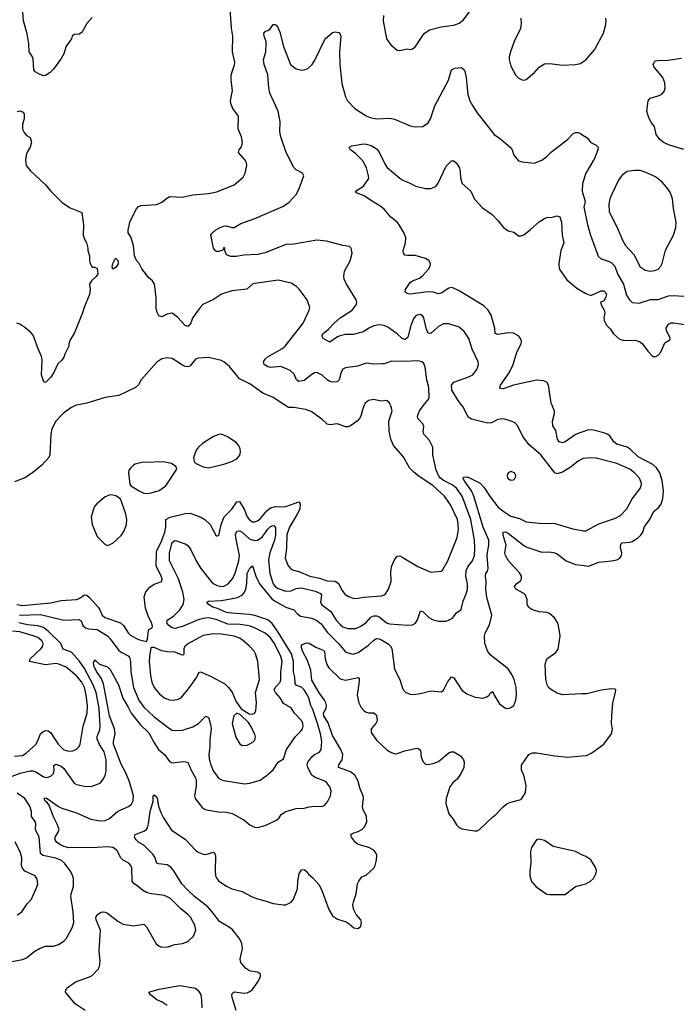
# Model space of a CAD drawing. Header units: inches. Extents: x 2057696 to 2160536, y 827480 to 1016834.
# Tile 390 of 422: x 2125650 to 2130731, y 975357 to 982978. Entities that reach past the tile are written whole.
import ezdxf

# ---------------------------------------------------------------- set-up
doc = ezdxf.new("R2010")
doc.units = ezdxf.units.IN
doc.header["$MEASUREMENT"] = 0
for name, color, linetype in [('C1927', 7, 'Continuous'), ('C1928', 7, 'Continuous'), ('C1937', 7, 'Continuous'), ('C1938', 7, 'Continuous')]:
    doc.layers.add(name, color=color, linetype=linetype)

msp = doc.modelspace()

# ---------------------------------------------------------------- linework, layer by layer
at = {"layer": 'C1927', "color": 5}
for points, elevation in [([(2126117, 980000), (2126086, 979994), (2126046.5, 979973.5), (2125986.2, 979930), (2125929.3, 979870), (2125899, 979810), (2125891.8, 979770), (2125883.1, 979610), (2125875.8, 979590), (2125822, 979530), (2125748.5, 979470), (2125690, 979430.9), (2125610, 979400.5)], 480), ([(2125628.5, 978450), (2125670, 978442.8), (2125890, 978463.1), (2125970, 978483.5), (2126090, 978490.2), (2126110, 978498), (2126150, 978526.7), (2126170, 978523.2), (2126190, 978506.2), (2126256.8, 978430), (2126270.8, 978410), (2126287.8, 978370), (2126308.1, 978350), (2126430.1, 978310.1), (2126453.8, 978290), (2126490, 978232.2), (2126510, 978211.8), (2126570, 978181.1), (2126630, 978166), (2126637.5, 978182.5), (2126645.1, 978250), (2126650, 978258.8), (2126675.3, 978270), (2126676.9, 978283.1), (2126670.6, 978310), (2126643.8, 978363.8), (2126623.2, 978423.2), (2126611.5, 978510), (2126625.8, 978550), (2126655.5, 978584.5), (2126690, 978608.9), (2126749.5, 978630.5), (2126751.1, 978650), (2126744.8, 978670), (2126706.9, 978750), (2126708.5, 978850), (2126710.4, 978870), (2126745.1, 978934.9), (2126772.5, 979010), (2126779.2, 979050), (2126780.3, 979110), (2126814, 979126), (2126930, 979155), (2126970, 979158.2), (2127050, 979127.2), (2127082, 979110), (2127123.1, 979070), (2127170, 978984), (2127176, 978984), (2127190, 978986), (2127209.7, 979069.7), (2127233, 979130), (2127290.6, 979190), (2127330, 979246.7), (2127350, 979247.6), (2127386.3, 979190), (2127410.6, 979130.6), (2127426.9, 979106.9), (2127450, 979091.1), (2127470, 979090.2), (2127490, 979098.5), (2127510, 979114.3), (2127562.6, 979177.4), (2127590, 979200.1), (2127630, 979209), (2127690, 979206.1), (2127710, 979209.6), (2127810, 979245.7), (2127820.2, 979230), (2127816.6, 979190), (2127797.5, 979150), (2127736.8, 979050), (2127717.1, 978990), (2127713.1, 978886.8), (2127704.9, 978810), (2127727.6, 978750), (2127744.4, 978730), (2127760.6, 978720.6), (2127810, 978706), (2127895.8, 978670), (2127970, 978654.6), (2128030, 978634.6), (2128090, 978630.8), (2128104.1, 978624.1), (2128118.9, 978610), (2128141.7, 978561.7), (2128169.3, 978529.3), (2128193.3, 978513.3), (2128230, 978499.5), (2128250, 978496.5), (2128311.8, 978508.2), (2128450, 978519.6), (2128470, 978525.7), (2128484, 978536), (2128504.8, 978570), (2128523.5, 978630), (2128521.5, 978710), (2128528.6, 978750), (2128550, 978796.3), (2128570, 978826), (2128590, 978827.2), (2128610, 978818.6), (2128730, 978744.2), (2128830, 978700.5), (2128910, 978708.2), (2128922.3, 978717.7), (2128961.4, 978790), (2129035.6, 978970), (2129044.6, 979035.4), (2129043.9, 979070), (2129036.6, 979110), (2128983.9, 979223.9), (2128937.4, 979290), (2128850, 979370.5), (2128731.1, 979450), (2128697.9, 979477.9), (2128667.3, 979510), (2128617.4, 979597.4), (2128543, 979683), (2128522, 979730), (2128508.1, 979791.9), (2128506.9, 979870), (2128531.1, 979950), (2128522, 979990), (2128517.2, 980000)], 480), ([(2125649, 978369), (2125810, 978375.1), (2125990, 978328.8), (2126110, 978336.1), (2126125.9, 978325.9), (2126138.8, 978290), (2126158.9, 978270), (2126182.6, 978262.6), (2126250, 978257.2), (2126328, 978208), (2126350, 978186.7), (2126416.2, 978096.2), (2126438.9, 978078.9), (2126490, 978053.5), (2126499.8, 978039.8), (2126506.8, 978010), (2126510.1, 977930), (2126529, 977810), (2126570.9, 977710), (2126610, 977656.8), (2126690, 977582.5), (2126810, 977490.3), (2126830, 977478.9), (2126850, 977474.9), (2126910, 977478.7), (2126990, 977503.2), (2127033.7, 977530), (2127090, 977586.4), (2127110, 977576.3), (2127126.3, 977526.3), (2127130.8, 977490), (2127121.1, 977410), (2127122, 977350), (2127113.7, 977290), (2127115.9, 977255.9), (2127128.3, 977210), (2127150, 977160.4), (2127188.3, 977108.3), (2127210, 977095.3), (2127230, 977088.7), (2127390, 977063.1), (2127430, 977068.9), (2127510, 977092.7), (2127555.6, 977124.4), (2127610, 977172.2), (2127650, 977232.2), (2127690, 977255.5), (2127715.3, 977330), (2127784.2, 977430), (2127825.1, 977470), (2127838.8, 977490), (2127843.8, 977510), (2127841.4, 977530), (2127830, 977553), (2127776.9, 977610), (2127750, 977651.6), (2127690, 977686), (2127665.8, 977730), (2127628, 977770), (2127618.2, 977790), (2127626, 977810), (2127664.7, 977850), (2127670.9, 977869.1), (2127670.4, 977930), (2127680.4, 978010), (2127669.9, 978050), (2127621.8, 978150), (2127590, 978193.7), (2127550, 978229.1), (2127466.9, 978270), (2127425.2, 978285.2), (2127356.1, 978296.1), (2127259.6, 978299.6), (2127170, 978334.9), (2127111.6, 978348.4), (2127070, 978343.4), (2127030, 978331.6), (2126910, 978281.6), (2126850, 978266.5), (2126828.2, 978270), (2126803.9, 978290), (2126788.7, 978310), (2126792, 978330), (2126840.3, 978359.7), (2126888.7, 978410), (2126913.5, 978450), (2126921.8, 978490), (2126912.2, 978547.8), (2126879.2, 978650), (2126809.9, 978790), (2126808.3, 978850), (2126830, 978932.3), (2126850, 978947.2), (2126864.2, 978944.2), (2126930, 978922), (2126950, 978906.7), (2126974.4, 978874.4), (2127016.2, 978790), (2127052.5, 978730), (2127130.1, 978630.1), (2127151.6, 978610), (2127177.3, 978597.3), (2127210, 978590.1), (2127230, 978592.2), (2127262.7, 978610), (2127293.1, 978646.9), (2127313.2, 978686.8), (2127346.3, 978790), (2127350.8, 978830), (2127322.3, 978970), (2127320.5, 978990), (2127326.1, 979013.9), (2127330, 979018.3), (2127350, 979020.2), (2127370, 979010.2), (2127430, 978955.7), (2127470, 978945.7), (2127490.7, 978949.3), (2127526.4, 978973.6), (2127570, 979034.3), (2127590, 979054.8), (2127610, 979062.8), (2127619, 979059), (2127630, 979044.7), (2127630.1, 978990), (2127620.8, 978950), (2127584.5, 978850), (2127576, 978796), (2127585.2, 978690), (2127610.1, 978610), (2127628.3, 978588.3), (2127650, 978574.8), (2127710, 978555.3), (2127750, 978556.8), (2127790, 978574.5), (2127830, 978579.3), (2127935.3, 978555.3), (2127976.7, 978536.7), (2127984.7, 978524.7), (2127977.6, 978470), (2127985.2, 978450), (2128057.4, 978397.4), (2128099.8, 978330), (2128130, 978295.2), (2128150, 978279.7), (2128190, 978265), (2128250, 978266.7), (2128290, 978282.9), (2128330, 978311.2), (2128366.9, 978353.1), (2128390, 978364.8), (2128410, 978364.8), (2128430, 978358.1), (2128488.5, 978308.5), (2128510, 978300.6), (2128650, 978292), (2128690, 978294.9), (2128712.2, 978307.8), (2128728.3, 978331.7), (2128750, 978401), (2128770, 978398), (2128816.9, 978350), (2128850, 978332.6), (2128890, 978322.2), (2128950, 978322.4), (2128997.4, 978342.6), (2129030, 978386.7), (2129066.3, 978413.7), (2129082.3, 978477.7), (2129105.7, 978534.3), (2129115.3, 978570), (2129115.7, 978610), (2129103.2, 978670), (2129105.7, 978714.3), (2129116.6, 978743.4), (2129152.5, 978790), (2129169.8, 978830), (2129172.3, 978890), (2129168.6, 978950), (2129141, 979110), (2129074.2, 979290), (2129030, 979352.2), (2128997.3, 979377.3), (2128929.9, 979410), (2128905, 979430), (2128889.4, 979450), (2128872.7, 979490), (2128846.4, 979610), (2128845.4, 979670), (2128819.6, 979719.6), (2128777.6, 979770), (2128773, 979790), (2128776.4, 979830), (2128769.6, 979850), (2128731.2, 979890), (2128728.4, 979910), (2128743.5, 979950), (2128771, 979990), (2128780, 980000)], 460), ([(2128318.7, 980000), (2128301.1, 979958.9), (2128290.3, 979910), (2128279.5, 979890), (2128260.5, 979870), (2128210, 979835.1), (2128190, 979827.6), (2128170, 979827.6), (2128110, 979849.6), (2128050, 979841.1), (2128030, 979846.6), (2127986.7, 979886.7), (2127905.1, 979945.1), (2127860.7, 979960.7), (2127770, 979974.8), (2127730, 979975.1), (2127692.4, 980000)], 480), ([(2130000, 979575.5), (2129970, 979559.8), (2129909.6, 979510.4), (2129850, 979474.4), (2129810, 979463.1), (2129790, 979469.7), (2129683.1, 979610), (2129589.8, 979690), (2129546.2, 979750), (2129499.3, 979839.3), (2129479.2, 979859.2), (2129430, 979878.7), (2129390, 979888), (2129350, 979882.6), (2129301.4, 979858.6), (2129270, 979854), (2129145.4, 979885.4), (2129120.5, 979900.5), (2129081.5, 979981.4), (2129066.5, 980000)], 440), ([(2130000, 979785.2), (2129956.5, 979770), (2129870, 979710.9), (2129850, 979701.7), (2129824.2, 979710), (2129810.9, 979730.9), (2129797.3, 979797.3), (2129774.3, 979834.3), (2129772.4, 979870), (2129788.3, 979930), (2129788.1, 979948.1), (2129767, 980000)], 420), ([(2126156, 975310), (2126080.1, 975360.1), (2126003.7, 975450), (2126006.6, 975470), (2126024.5, 975490), (2126082, 975530), (2126190.8, 975569.2), (2126210, 975580.4), (2126256.2, 975630), (2126267.3, 975650), (2126272.8, 975690), (2126265.1, 975770), (2126274.5, 975930), (2126240.5, 976010), (2126237.6, 976030), (2126250, 976050.4), (2126270, 976066), (2126290, 976073.4), (2126310, 976070.5), (2126330, 976061.3), (2126410, 976000.4), (2126450, 975978), (2126530, 975964), (2126610, 975976.3), (2126630, 975956), (2126705.2, 975825.2), (2126727.7, 975807.7), (2126750, 975799.5), (2126799.4, 975800.6), (2126850, 975819.3), (2126910, 975826.4), (2126950, 975843.8), (2126994.7, 975885.3), (2127011.8, 975930), (2127003.6, 975970), (2126971.3, 976030), (2126950, 976053), (2126895.3, 976095.3), (2126815.7, 976175.7), (2126770, 976199.7), (2126670, 976210.9), (2126630, 976222), (2126599.4, 976239.4), (2126570, 976266.3), (2126531.8, 976291.8), (2126518.9, 976310), (2126516.8, 976410), (2126509.7, 976430), (2126493.3, 976450), (2126450, 976473.5), (2126432.4, 976490), (2126404, 976544), (2126383.7, 976563.7), (2126370, 976571.2), (2126330, 976575.5), (2126250, 976570.4), (2126030, 976567.7), (2125990, 976578.3), (2125966.3, 976590), (2125936.4, 976610), (2125925.3, 976630), (2125923.9, 976650), (2125948.4, 976690), (2125954.8, 976710), (2125940.7, 976750), (2125910, 976808.2), (2125877, 976897), (2125860.1, 976920.1), (2125846.9, 976930), (2125839.3, 976950), (2125845.6, 976954.4), (2125862.8, 976950), (2125950, 976888.4), (2125975.8, 976875.8), (2126090, 976837.8), (2126200.5, 976790), (2126270, 976775.9), (2126310, 976780.5), (2126344.7, 976795.3), (2126410, 976851.4), (2126492.7, 976887.3), (2126514.3, 976905.7), (2126527.9, 976932.1), (2126529.8, 976970), (2126498.5, 977078.5), (2126470, 977147.6), (2126434.9, 977214.9), (2126375.4, 977370), (2126375.8, 977390), (2126389.4, 977450), (2126384, 977490), (2126345.6, 977590), (2126297.6, 977837.6), (2126280.4, 977880.4), (2126245.9, 977930), (2126225.6, 977970), (2126221.1, 977998.9), (2126230, 978024), (2126268.2, 977988.2), (2126330, 977967.7), (2126350, 977948.8), (2126413.8, 977830), (2126446.5, 977726.5), (2126490, 977657.3), (2126512.9, 977610), (2126581.9, 977521.9), (2126650, 977458.5), (2126690, 977380.9), (2126724.7, 977330), (2126768.9, 977290), (2126810, 977237.1), (2126826.1, 977226.1), (2126916.9, 977236.9), (2126951.4, 977231.4), (2126976.2, 977170), (2127009.2, 977110), (2127014.5, 977090), (2127015.4, 977044.6), (2127002.6, 976970), (2127006.7, 976950), (2127061.2, 976881.2), (2127085.8, 976865.8), (2127110, 976858.9), (2127187.1, 976847.1), (2127250, 976844.5), (2127294.2, 976834.2), (2127384.9, 976784.9), (2127430, 976745.5), (2127467.1, 976727.1), (2127490, 976726.4), (2127550, 976742), (2127638, 976782), (2127658.7, 976801.3), (2127674.2, 976825.8), (2127708.7, 976850), (2127790, 976872), (2127850, 976874), (2127890, 976885.5), (2127929.6, 976890.4), (2127990, 976888.7), (2128010, 976899.3), (2128034.7, 976930), (2128054.7, 976970), (2128058, 976990), (2128058.9, 977010), (2128050, 977039.3), (2128027.3, 977070), (2128010, 977083), (2127930, 977115.3), (2127910.5, 977130.5), (2127879.3, 977190), (2127875.1, 977210), (2127880.3, 977230), (2127910, 977271.6), (2127930, 977289.2), (2127970.6, 977309.4), (2127982.7, 977330), (2127988.3, 977391.7), (2127978.1, 977450), (2127954.7, 977530), (2127917.5, 977637.5), (2127901.7, 977670), (2127887.4, 977727.4), (2127876.7, 977750), (2127850, 977790.9), (2127831.9, 977810), (2127790, 977826.2), (2127780.8, 977840.8), (2127777.7, 977890), (2127769.4, 977930), (2127768, 978010), (2127753.3, 978070), (2127650, 978237.3), (2127603.5, 978303.5), (2127570, 978331.7), (2127470, 978365.2), (2127426.4, 978373.6), (2127290, 978383), (2127250, 978390.6), (2127180.3, 978420.3), (2127144.7, 978430), (2127109.6, 978450), (2127097.2, 978470), (2127110, 978476.4), (2127210, 978482.7), (2127310, 978500.1), (2127333.8, 978506.2), (2127373.2, 978526.8), (2127390, 978546.3), (2127398.9, 978570), (2127406.6, 978613.4), (2127410.9, 978690), (2127430, 978731.8), (2127450, 978750.6), (2127476.9, 978670), (2127505.4, 978610), (2127598, 978498), (2127620.8, 978480.8), (2127710, 978430.6), (2127770, 978411.1), (2127798.5, 978378.5), (2127821.9, 978361.9), (2127910, 978345.4), (2127950, 978328.2), (2127981.2, 978301.2), (2128030, 978235.9), (2128116.8, 978150), (2128168.5, 978088.5), (2128180.7, 978080.7), (2128230, 978068), (2128270, 978079.6), (2128350, 978136.5), (2128390, 978175.5), (2128410, 978187.3), (2128430, 978186), (2128450, 978177.8), (2128504.5, 978144.5), (2128519.6, 978130), (2128529.1, 978110), (2128550.4, 977950), (2128592.2, 977870), (2128614.9, 977794.9), (2128638.8, 977770), (2128670, 977757.6), (2128694, 977754), (2128750, 977762.3), (2128830, 977782), (2128910, 977775.5), (2128930, 977787.3), (2128959.7, 977850), (2128990, 977890.7), (2129010, 977884), (2129070, 977787.3), (2129110, 977759.1), (2129173.8, 977733.8), (2129233, 977727), (2129264.4, 977735.6), (2129282, 977750), (2129290, 977766), (2129310, 977778), (2129322, 977750), (2129363, 977683), (2129408.9, 977648.9), (2129432.9, 977647.1), (2129450, 977653.4), (2129472.7, 977670), (2129489.5, 977710), (2129493.3, 977750), (2129491.3, 977810), (2129475.6, 977870), (2129458, 977910), (2129430, 977953.2), (2129290, 978061.2), (2129270, 978093.2), (2129249.7, 978150.3), (2129247.6, 978210), (2129251.8, 978230), (2129284.9, 978295.1), (2129303.5, 978370), (2129264.6, 978504.6), (2129256.4, 978570), (2129258.3, 978630), (2129253.5, 978670), (2129257.6, 978690), (2129269.9, 978710.1), (2129275.4, 978730), (2129268.3, 978831.7), (2129271.1, 978868.9), (2129280.6, 978910), (2129279.4, 978950), (2129236.3, 979050), (2129164.5, 979290), (2129144.7, 979330), (2129089.9, 979410), (2129080.4, 979430), (2129083.9, 979436.1), (2129110, 979438.4), (2129130, 979432.9), (2129212.2, 979390), (2129240.7, 979360.7), (2129290, 979285.6), (2129350, 979208.5), (2129390, 979172.9), (2129450, 979135.9), (2129516.9, 979116.9), (2129570, 979091.7), (2129690, 979079), (2129750, 979082), (2129790, 979078.5), (2129930, 979036.5), (2130000, 979023)], 440), ([(2130000, 977758.6), (2129850, 977751), (2129810, 977765.6), (2129766, 977790), (2129742.6, 977810), (2129731.1, 977830), (2129721.1, 977870), (2129716.2, 977990), (2129730, 978030.6), (2129799.6, 978080.4), (2129815.6, 978104.4), (2129831.9, 978208.1), (2129819.8, 978290), (2129811.8, 978311.8), (2129788.1, 978348.1), (2129750, 978381.5), (2129729.3, 978389.3), (2129670, 978395.5), (2129642.9, 978402.9), (2129613.2, 978413.2), (2129588.5, 978428.5), (2129577.3, 978450), (2129577.3, 978490), (2129563.7, 978523.7), (2129550, 978536.8), (2129489.6, 978570), (2129479.6, 978590), (2129495.1, 978610), (2129524.6, 978635.4), (2129533.7, 978650), (2129532.3, 978670), (2129516.6, 978696.6), (2129432.6, 978790), (2129408.4, 978830), (2129404.8, 978850), (2129412.8, 978910), (2129391.5, 978988.5), (2129389.8, 979010.2), (2129410, 979013), (2129430, 979002.8), (2129550, 978906.9), (2129573.9, 978893.9), (2129690, 978855.8), (2129750, 978858.9), (2129790, 978852), (2129810, 978843.1), (2129879.1, 978790), (2129950, 978761.1), (2130000, 978754.5)], 420), ([(2125570, 977115.1), (2125653.4, 977146.6), (2125730, 977163.6), (2125750, 977163.5), (2125775.7, 977155.7), (2125830, 977118.9), (2125850, 977113.2), (2125870, 977114.7), (2125894.1, 977125.9), (2125910, 977143.8), (2125915.5, 977170), (2125914.9, 977205.1), (2125930, 977216.1), (2125970, 977199.1), (2125990, 977181.7), (2126070, 977069.1), (2126090, 977057.6), (2126150, 977044), (2126190, 977042.3), (2126210, 977046), (2126271.1, 977068.9), (2126298.7, 977101.3), (2126310.9, 977129.1), (2126317.8, 977162.2), (2126318, 977250), (2126303.2, 977310), (2126267.1, 977367.1), (2126249.4, 977410), (2126249.1, 977430.9), (2126270, 977480.4), (2126273.1, 977506.9), (2126264.8, 977650), (2126240.3, 977770), (2126215.5, 977835.5), (2126150, 977955.9), (2126110, 978014.3), (2126050, 978083), (2125984.8, 978104.8), (2125967.9, 978150), (2125870, 978244.8), (2125832.7, 978272.7), (2125790, 978286.1), (2125710, 978294.7), (2125643, 978310)], 460), ([(2125610, 977277.5), (2125670, 977282.3), (2125700.4, 977299.6), (2125773.4, 977366.6), (2125790, 977394.9), (2125810.8, 977450), (2125830, 977469.2), (2125850, 977476.8), (2125870, 977474.5), (2125890, 977459.1), (2125946.8, 977370), (2125990, 977325.2), (2126030, 977315), (2126060.6, 977319.4), (2126088.6, 977331.4), (2126108.6, 977351.4), (2126116.9, 977370), (2126141.4, 977510), (2126171, 977610), (2126174.9, 977670), (2126165.1, 977750), (2126150.8, 977810), (2126130, 977849.8), (2126090, 977898.2), (2126010, 977965), (2125953.3, 977990), (2125930, 977995.6), (2125850, 977983.1), (2125726, 978010), (2125729.8, 978030), (2125814.8, 978110), (2125828.8, 978130), (2125830.6, 978150), (2125820.7, 978170), (2125790, 978195.9), (2125754.7, 978210), (2125650, 978238.9), (2125594, 978246)], 480), ([(2127324.7, 975310), (2127294.3, 975410), (2127291.8, 975430), (2127297.6, 975442.4), (2127310, 975452.4), (2127390, 975443.7), (2127410, 975446), (2127430, 975455.8), (2127450, 975472.4), (2127493, 975530), (2127513.6, 975570), (2127512.3, 975590), (2127490, 975606), (2127434.5, 975614.5), (2127421.2, 975621.2), (2127397.7, 975637.7), (2127361.4, 975681.4), (2127356, 975710), (2127373.3, 975790), (2127368.6, 975830), (2127347.3, 975870), (2127299.8, 975930), (2127277.7, 975950), (2127196.8, 975996.8), (2127150, 976060.6), (2127104.9, 976110), (2127003.2, 976190), (2126950, 976239.8), (2126905.4, 976290), (2126842.1, 976390), (2126818, 976418), (2126790, 976436.1), (2126724.2, 976444.2), (2126709.9, 976449.9), (2126694.7, 976494.7), (2126679.9, 976519.9), (2126610, 976588.4), (2126571.8, 976610), (2126550, 976629.6), (2126537, 976650), (2126544, 976670), (2126610, 976696.5), (2126629.8, 976710.2), (2126637.7, 976722.3), (2126646.1, 976753.9), (2126658.2, 976850), (2126681.3, 976930), (2126683.7, 976970), (2126690, 976978.8), (2126710, 976961), (2126714.4, 976950), (2126724.4, 976890), (2126741.1, 976841.1), (2126761.2, 976801.2), (2126824.9, 976704.9), (2126930, 976634.4), (2127009.3, 976549.3), (2127030, 976534.9), (2127070, 976518.9), (2127090, 976516), (2127150, 976534.9), (2127156.3, 976530), (2127165.7, 976505.7), (2127161.5, 976390), (2127164.9, 976350), (2127174, 976330), (2127191.2, 976311.2), (2127250, 976270.3), (2127290, 976251.5), (2127370, 976230.2), (2127442.4, 976190), (2127490, 976172.2), (2127550, 976158), (2127610, 976136), (2127690, 976126), (2127710, 976127.7), (2127750, 976147.3), (2127769.6, 976170.4), (2127799.6, 976250), (2127803.1, 976310), (2127813.1, 976366.9), (2127830, 976398.8), (2127850, 976400.7), (2127870, 976386), (2127885.1, 976365.1), (2127916.9, 976336.9), (2127964.1, 976284.1), (2127984.8, 976244.8), (2128042.4, 976090), (2128070, 976042.8), (2128110, 976014.8), (2128174.8, 975994.8), (2128199.8, 975979.8), (2128234, 975950), (2128270, 975944.7), (2128290, 975962), (2128294, 975990), (2128288.7, 976010), (2128252.5, 976052.5), (2128233.8, 976093.8), (2128227.3, 976130), (2128231.6, 976150), (2128252.5, 976212.5), (2128264, 976290), (2128273.2, 976310), (2128297.2, 976342.8), (2128330, 976355.5), (2128389.6, 976410), (2128399.7, 976430), (2128410, 976471.3), (2128412.6, 976510), (2128404.7, 976530), (2128389.6, 976550), (2128352.3, 976570), (2128270, 976594.6), (2128248.4, 976610), (2128218, 976650), (2128212.3, 976670), (2128235.1, 976684.9), (2128270, 976694.4), (2128298, 976710), (2128318.3, 976730), (2128336.4, 976770), (2128333.5, 976810), (2128303.9, 976870), (2128302.1, 976890), (2128310.5, 976950), (2128306.6, 976970), (2128283.6, 977023.6), (2128265.7, 977090), (2128242, 977130), (2128210, 977155.4), (2128116.3, 977190), (2128118.5, 977210), (2128144, 977250), (2128149.8, 977290), (2128133.6, 977330), (2128070, 977438.2), (2128036.5, 977536.5), (2128002.5, 977590), (2128001.1, 977610), (2128020.6, 977650), (2128023, 977670), (2128018.5, 977690), (2128009.2, 977710), (2127966.4, 977766.4), (2127910, 977865.3), (2127902.3, 977942.3), (2127877.8, 978017.8), (2127837.8, 978090), (2127830, 978118), (2127830, 978138), (2127870, 978154.9), (2127890, 978152.4), (2127942.3, 978122.3), (2127998.6, 978098.6), (2128007.2, 978087.2), (2128012.8, 978030), (2128025.9, 977985.9), (2128042.3, 977962.3), (2128130, 977876.5), (2128170, 977865.3), (2128270, 977887.3), (2128276.5, 977876.5), (2128276.9, 977856.9), (2128260.7, 977750), (2128274.7, 977690), (2128293.1, 977653.1), (2128312.4, 977630), (2128330, 977618.3), (2128350, 977612.7), (2128390, 977613.4), (2128410, 977594), (2128416, 977550), (2128406.7, 977530), (2128370.4, 977490), (2128370, 977461), (2128410, 977400.4), (2128490, 977326), (2128510, 977312.7), (2128550, 977296.3), (2128570, 977298), (2128630, 977318.4), (2128710, 977337.6), (2128730, 977339.3), (2128750, 977324.7), (2128757.6, 977270), (2128772.3, 977232.3), (2128790, 977216.3), (2128810, 977212.7), (2128850, 977220.3), (2128890, 977237), (2128970, 977303.8), (2128989.7, 977310.3), (2129010, 977310.4), (2129061.1, 977281.1), (2129083, 977250), (2129090.3, 977230.3), (2129086, 977190), (2129068.9, 977150), (2129037.2, 977102.8), (2129000.5, 977070), (2128979.2, 977040.8), (2128950.4, 976950), (2128946.7, 976910), (2128970.5, 976830.5), (2129003.8, 976790), (2129030, 976745.5), (2129050, 976725.5), (2129070, 976715.5), (2129170, 976700.7), (2129190, 976700.7), (2129208.7, 976710), (2129310, 976806.8), (2129330, 976821), (2129390, 976886), (2129422, 976910), (2129450, 976922), (2129519.3, 976940.7), (2129535.3, 976950), (2129563.7, 976996.3), (2129569.4, 977050), (2129549.6, 977130), (2129532.3, 977170), (2129532.1, 977207.9), (2129590, 977290.5), (2129616.9, 977303.1), (2129650, 977303.7), (2129790, 977278.7), (2129890, 977268.4), (2130000, 977279.4)], 420), ([(2125588.5, 975688.5), (2125670, 975702.4), (2125703.1, 975716.9), (2125757.7, 975762.3), (2125804, 975790), (2125850, 975806.7), (2125910, 975807.6), (2125950, 975819), (2125990, 975844.6), (2126010.9, 975870), (2126054.8, 975950), (2126067.7, 975990), (2126064, 976070), (2126046.3, 976193.7), (2126047.1, 976210), (2126065.7, 976270), (2126064.8, 976330), (2126057.6, 976357.6), (2126041, 976390), (2125995.5, 976450), (2125974, 976470), (2125928.9, 976488.9), (2125828.7, 976508.7), (2125810, 976523.9), (2125801.3, 976650), (2125771.6, 976710), (2125774.7, 976754.7), (2125770.5, 976770.5), (2125742, 976810), (2125742, 976850), (2125727.5, 976890), (2125689.9, 976950), (2125630.6, 976990)], 460), ([(2125630, 976050.3), (2125666.4, 976073.6), (2125706.7, 976133.3), (2125741.6, 976170), (2125784.2, 976270), (2125789.6, 976290), (2125786, 976326), (2125769.3, 976350), (2125690, 976386.3), (2125671.1, 976410), (2125663, 976430), (2125665.1, 976490), (2125656.2, 976530), (2125613.8, 976613.8)], 480), ([(2130000, 976514.6), (2129950, 976539.6), (2129778.7, 976578.7), (2129710, 976625.2), (2129670, 976635.3), (2129650, 976628.7), (2129611, 976570), (2129601.4, 976538.6), (2129606, 976450), (2129597.1, 976390), (2129598.4, 976350), (2129610, 976306.8), (2129645.5, 976265.5), (2129730, 976210.5), (2129750, 976206.4), (2129870, 976208), (2129950, 976267.7), (2130000, 976280.9)], 420), ([(2126790, 975346.6), (2126753, 975373), (2126710, 975392), (2126661.2, 975430), (2126649.2, 975450), (2126730, 975474), (2126890, 975502), (2127010, 975480.5), (2127030, 975464), (2127050.3, 975430.3), (2127057.4, 975390), (2127058, 975330)], 420)]:
    msp.add_lwpolyline(points, dxfattribs=dict(at, elevation=elevation))
for points, elevation in [([(2127210, 979768.5), (2127190, 979767.4), (2127149.4, 979750.6), (2127063.2, 979696.8), (2127032.7, 979670), (2127014.9, 979645.1), (2126995.5, 979590), (2126996.3, 979570), (2127002.8, 979550), (2127019.5, 979539.5), (2127070, 979517.1), (2127110, 979508.4), (2127230, 979537.7), (2127290, 979558.6), (2127330, 979579.6), (2127352.4, 979607.6), (2127359.1, 979630), (2127356.6, 979656.6), (2127343.9, 979683.9), (2127323.9, 979703.9), (2127258, 979750)], 520), ([(2126730, 979555.8), (2126650, 979549.6), (2126606, 979554), (2126543.8, 979536.2), (2126530, 979529.2), (2126510, 979509.2), (2126494, 979490), (2126490.7, 979470), (2126501.4, 979381.4), (2126510.8, 979370), (2126573, 979330), (2126610, 979313.8), (2126650, 979309.4), (2126730, 979333.8), (2126781.7, 979370), (2126860.7, 979490), (2126866, 979510), (2126859.1, 979519.1), (2126823.3, 979543.3), (2126773.9, 979553.9)], 520), ([(2129450, 979479.6), (2129430.8, 979470), (2129421.3, 979450), (2129424.4, 979430), (2129450, 979413), (2129470, 979416.3), (2129483.7, 979430), (2129489.4, 979450), (2129478, 979470)], 460), ([(2126350, 979299.6), (2126310, 979283.5), (2126246.7, 979230), (2126228.9, 979210), (2126219.6, 979190), (2126203.6, 979130), (2126210.2, 979070), (2126250, 978977.1), (2126310, 978914.4), (2126330, 978906.7), (2126370, 978926.4), (2126435.8, 978984.2), (2126458.9, 979021.1), (2126476.4, 979070), (2126477.6, 979110), (2126471.8, 979150), (2126435.6, 979255.6), (2126430, 979266), (2126405.8, 979285.8), (2126393.4, 979293.4), (2126370, 979298.4)], 520), ([(2127150, 978224.2), (2127070, 978212.3), (2126956.3, 978150), (2126930.5, 978130), (2126920.5, 978110), (2126921, 978070), (2126918, 978062), (2126910, 978059), (2126850, 978082), (2126790, 978084), (2126750, 978093.7), (2126690, 978118.4), (2126670, 978119), (2126665.2, 978114.8), (2126653.4, 978050), (2126651.5, 978010), (2126661.9, 977901.9), (2126671.2, 977851.2), (2126690, 977808.5), (2126730, 977763.1), (2126768.4, 977730), (2126810, 977712.2), (2126830, 977710.2), (2126870, 977715.9), (2126898, 977730), (2126964.7, 977810), (2127019.5, 977890), (2127035.3, 977924.7), (2127049, 977931), (2127130, 977894.8), (2127236, 977836), (2127264.4, 977810), (2127293.3, 977773.3), (2127322.8, 977702.8), (2127363.9, 977643.9), (2127425.5, 977605.5), (2127450, 977601.6), (2127469.6, 977610.4), (2127476.3, 977630), (2127483, 977690), (2127474.2, 977770), (2127504.2, 977870), (2127492, 978010), (2127475.3, 978070), (2127464.8, 978090), (2127428.4, 978130), (2127370, 978178.9), (2127350, 978191.3), (2127310, 978205.6), (2127210, 978221.6)], 480), ([(2127330, 977609.4), (2127306.7, 977590), (2127294.9, 977530), (2127323.4, 977423.4), (2127350, 977374.8), (2127370, 977359.1), (2127410, 977363.8), (2127454, 977386), (2127470, 977400.7), (2127474.8, 977425.2), (2127470, 977445.2), (2127443, 977503), (2127418.9, 977538.9), (2127357.7, 977597.7)], 480)]:
    msp.add_lwpolyline(points, close=True, dxfattribs=dict(at, elevation=elevation))
at = {"layer": 'C1928', "color": 5}
for points, elevation in [([(2126210, 982994.5), (2126170, 982948.7), (2126130, 982878), (2126110, 982865.8), (2126070, 982862.9), (2126055.5, 982850), (2126050, 982829.2), (2126010, 982773.2), (2125990, 982714), (2125970, 982677.2), (2125910, 982595.3), (2125884.7, 982570), (2125850, 982545.2), (2125830, 982544), (2125798.6, 982558.6), (2125770, 982574), (2125759.3, 982590), (2125753.4, 982673.4), (2125749.3, 982690), (2125723.7, 982730), (2125721.2, 982790), (2125707.2, 982867.2), (2125679.5, 982970), (2125667.8, 983110)], 460), ([(2128780, 980000), (2128808.3, 980031.7), (2128817.4, 980050), (2128815.4, 980130), (2128800.9, 980190), (2128788.4, 980288.4), (2128777.7, 980317.7), (2128761.2, 980330), (2128730, 980338.5), (2128630, 980332.3), (2128530, 980334.2), (2128470, 980314.3), (2128453.1, 980313.1), (2128390, 980312.4), (2128330, 980318), (2128263.7, 980296.3), (2128170, 980283.1), (2128150, 980273.3), (2128136.9, 980250), (2128122, 980190), (2128106, 980174), (2128070, 980172.3), (2128050, 980178.2), (2128029.3, 980189.3), (2127990, 980225.1), (2127950, 980247.1), (2127930, 980243.5), (2127910, 980231), (2127850, 980184.4), (2127810, 980176.9), (2127791.6, 980190), (2127774.6, 980234.6), (2127743.5, 980263.5), (2127670, 980292.7), (2127590, 980286.4), (2127570, 980289.7), (2127541.6, 980310), (2127536.3, 980330), (2127548.3, 980350), (2127571.3, 980370), (2127678.9, 980430), (2127704.8, 980450), (2127844, 980630), (2127889.5, 980730), (2127893.6, 980750), (2127874, 980810), (2127812.9, 980892.9), (2127792.8, 980912.8), (2127750, 980937.6), (2127650, 980962), (2127470, 980936.3), (2127450, 980929.6), (2127407.1, 980892.9), (2127290, 980878.5), (2127210, 980852.4), (2127150, 980811.5), (2127066.9, 980773.1), (2127044.9, 980750), (2126990, 980672.7), (2126970, 980619.3), (2126950, 980603), (2126930, 980609.6), (2126870, 980674), (2126830, 980705.1), (2126790, 980697.6), (2126750, 980677), (2126726.5, 980686.5), (2126712.1, 980712.1), (2126704.9, 980744.9), (2126706, 980830), (2126691.8, 980931.8), (2126676.2, 980956.2), (2126650, 980979), (2126594, 981050), (2126574, 981090), (2126553.2, 981113.2), (2126539, 981150), (2126529.4, 981230), (2126510, 981298), (2126487.8, 981327.8), (2126488, 981348), (2126502.8, 981410), (2126549.9, 981510.1), (2126570, 981532.2), (2126590, 981540.5), (2126710, 981546), (2126750, 981564.4), (2126785.6, 981594.4), (2126811.1, 981608.9), (2126910, 981603.6), (2126990, 981621.8), (2127110, 981631.6), (2127174.8, 981645.2), (2127310, 981699.1), (2127380.1, 981759.9), (2127394.5, 981790), (2127407, 981850), (2127405.1, 981870), (2127395.1, 981890), (2127343.5, 981950), (2127348.2, 981970), (2127366.9, 981993.1), (2127373, 982027), (2127365.3, 982070), (2127339.7, 982130), (2127342.9, 982230), (2127299.7, 982290), (2127282.3, 982330), (2127281, 982350), (2127297.4, 982430), (2127287.1, 982510), (2127287.1, 982550), (2127312.5, 982627.5), (2127314.6, 982650), (2127297, 982730), (2127299.8, 982850), (2127288.9, 982911.1), (2127279.2, 983059.2)], 460), ([(2128465.5, 983010), (2128463, 982970), (2128487.3, 982830), (2128522.5, 982782.5), (2128570, 982742), (2128590, 982738), (2128649.1, 982750.9), (2128670, 982746), (2128690, 982751), (2128713.2, 982770), (2128779.3, 982870), (2128821.7, 982898.3), (2128910, 982921.3), (2129010, 982936.4), (2129049.7, 982950.3), (2129083.3, 982976.7), (2129142.5, 983057.5)], 460), ([(2129066.5, 980000), (2129042.4, 980030), (2128994.3, 980110), (2128991.2, 980148.8), (2129008, 980172), (2129118.4, 980210), (2129155.1, 980230), (2129188.2, 980270), (2129198.9, 980310), (2129196.3, 980330), (2129150, 980426.6), (2129125.6, 980510), (2129090, 980563.5), (2129050, 980596.8), (2128970, 980623.1), (2128930, 980624.2), (2128890, 980602.8), (2128830, 980548.9), (2128811.1, 980551.1), (2128795.9, 980590), (2128776.4, 980670), (2128770, 980682.9), (2128750, 980696.3), (2128724.9, 980690), (2128710, 980679.6), (2128697.2, 980662.8), (2128677.2, 980610), (2128656.5, 980530), (2128650, 980516.2), (2128630, 980501.3), (2128610, 980509.7), (2128570, 980547.3), (2128497.9, 980597.9), (2128470, 980609.8), (2128430, 980616.2), (2128390, 980608.3), (2128351.6, 980590), (2128310, 980562.3), (2128290, 980556), (2128230, 980541), (2128170, 980541.1), (2128130, 980531.2), (2128110, 980523.5), (2128050, 980482), (2127998.4, 980510), (2127986.6, 980530), (2127999.1, 980550), (2128038.2, 980581.8), (2128082.7, 980630), (2128128.6, 980670), (2128221.1, 980730), (2128253, 980770), (2128257.6, 980790), (2128253.6, 980810), (2128176.6, 980936.6), (2128161.1, 980970), (2128157.7, 980990), (2128162.6, 981030), (2128206.6, 981110), (2128222.7, 981170), (2128214, 981210), (2128201.2, 981221.2), (2128150, 981229.5), (2128022.8, 981262.8), (2127950, 981272.4), (2127770, 981239.8), (2127710, 981237.8), (2127550, 981173.5), (2127490, 981160.3), (2127383.9, 981156.1), (2127325.1, 981145.1), (2127283.7, 981143.7), (2127250, 981158), (2127238, 981190), (2127238, 981210), (2127230, 981215.3), (2127223.6, 981196.4), (2127214, 981190), (2127190, 981182.7), (2127170, 981182.7), (2127161.2, 981190), (2127149.7, 981209.7), (2127133.6, 981286.4), (2127129.3, 981310.7), (2127136.4, 981323.6), (2127168, 981350), (2127202, 981370), (2127230, 981380.4), (2127250, 981382.4), (2127290, 981370.5), (2127310, 981370.5), (2127359.8, 981400.2), (2127470, 981437.7), (2127690, 981534.6), (2127734.6, 981565.4), (2127792.6, 981627.4), (2127813, 981670), (2127849.3, 981770), (2127839.3, 981790), (2127790, 981815.1), (2127770, 981834), (2127711.8, 981950), (2127669.7, 982070), (2127662.6, 982110), (2127664.8, 982190), (2127650, 982269), (2127586.3, 982410), (2127577.3, 982450), (2127569.8, 982550), (2127541.1, 982630), (2127536.9, 982670), (2127553.3, 982730), (2127557.6, 982790), (2127556.9, 982810), (2127542.4, 982850), (2127539.5, 982870), (2127542.7, 982877.3), (2127551.7, 982888.3), (2127570, 982894.9), (2127589.4, 982910), (2127610, 982941), (2127630, 982940.7), (2127640.7, 982930), (2127662, 982882), (2127691.4, 982770), (2127745.5, 982630), (2127790, 982598), (2127830, 982587.9), (2127850, 982589), (2127879.6, 982600.4), (2127912.6, 982630), (2127934.6, 982665.5), (2128012.7, 982830), (2128070, 982877.3), (2128090, 982884), (2128118.5, 982878.5), (2128130, 982864.7), (2128133.7, 982850), (2128124.7, 982730), (2128125.8, 982630), (2128143.4, 982483.4), (2128170, 982381), (2128185.5, 982350), (2128243, 982290), (2128330, 982233.7), (2128370, 982217.4), (2128410, 982210.3), (2128515.2, 982215.2), (2128550, 982206.7), (2128670, 982155.5), (2128710, 982147.7), (2128770, 982150.6), (2128810, 982179.1), (2128829.6, 982210), (2128862.6, 982310), (2128967.7, 982510), (2128991.2, 982588.8), (2129017.4, 982602.6), (2129068.4, 982608.4), (2129090, 982590.8), (2129095.5, 982575.5), (2129105.2, 982530), (2129118.3, 982398.3), (2129134, 982350), (2129152.7, 982312.7), (2129190, 982258), (2129322, 982090), (2129373, 982053), (2129443.8, 981990), (2129459.3, 981970), (2129474, 981930), (2129510, 981884.7), (2129536.9, 981876.9), (2129630, 981867.3), (2129689.5, 981890.5), (2129730, 981918.8), (2129764.9, 981955.1), (2129889.3, 982050), (2129930, 982094), (2129950, 982104.9), (2129970, 982104.9), (2129990, 982095.5), (2130000, 982089.1)], 440), ([(2129528, 982990), (2129530.4, 982950), (2129523.8, 982910), (2129474.9, 982810), (2129446.4, 982730), (2129437.1, 982690), (2129438, 982670), (2129450, 982618), (2129486.8, 982550), (2129508.1, 982528.1), (2129530, 982514.8), (2129550, 982510.8), (2129570, 982514.8), (2129634, 982570), (2129670, 982611), (2129710, 982634.8), (2129750, 982637.3), (2129850, 982624.9), (2129950, 982630.5), (2129990, 982639.1), (2130000, 982646.2)], 460), ([(2125630, 982266.8), (2125650, 982271), (2125670, 982264.7), (2125684.7, 982250), (2125684.7, 982210), (2125671, 982170), (2125671.3, 982130), (2125684.5, 982104.5), (2125702.5, 982082.5), (2125730, 982064.7), (2125740.5, 982030), (2125730.4, 981990), (2125707.3, 981952.7), (2125699.3, 981930), (2125694.4, 981890), (2125699.3, 981850), (2125730, 981810.5), (2125850, 981700.5), (2125890.4, 981650.4), (2125981.1, 981561.1), (2126040.4, 981520.4), (2126130, 981484.7), (2126143.1, 981390), (2126140.5, 981310), (2126150, 981278), (2126166.8, 981250), (2126178, 981210), (2126178, 981190), (2126190.7, 981150.7), (2126191, 981110), (2126196, 981090), (2126210, 981062), (2126230, 981062), (2126250, 981052), (2126254.8, 981010), (2126241, 980990), (2126204.7, 980955.3), (2126190.8, 980930), (2126196, 980890), (2126190.7, 980850), (2126150, 980759), (2126135.8, 980710), (2126095.2, 980604.8), (2126070.4, 980550), (2126040.2, 980499.8), (2126030.2, 980470), (2126028.9, 980450), (2125999.3, 980390), (2125994.8, 980370), (2125976.4, 980343.6), (2125944.9, 980315.1), (2125914, 980246), (2125890.4, 980210), (2125849.1, 980169.1), (2125835.3, 980175.3), (2125818, 980230), (2125822.4, 980342.4), (2125818.7, 980370), (2125791.8, 980430), (2125754.7, 980534.7), (2125736.3, 980556.3), (2125690, 980595.1), (2125650, 980621.2), (2125628, 980630)], 460), ([(2129767, 980000), (2129763, 980010), (2129742.4, 980150), (2129730, 980171.5), (2129703.3, 980183.3), (2129650, 980187.6), (2129470, 980149.8), (2129390, 980119.7), (2129370, 980122), (2129364.7, 980130), (2129371.3, 980150), (2129436.5, 980243.6), (2129467.8, 980310), (2129496.5, 980403.5), (2129529.5, 980470), (2129531.5, 980490), (2129525.6, 980510), (2129510, 980529.5), (2129470, 980552.1), (2129430, 980554.2), (2129350, 980540.5), (2129330, 980549.4), (2129325.6, 980590), (2129296.9, 980690), (2129274, 980730), (2129242, 980762), (2129050, 980879.5), (2129002.4, 980902.4), (2128990, 980904.2), (2128970, 980898.9), (2128910, 980861.1), (2128890, 980856.9), (2128847.9, 980867.9), (2128810, 980871.4), (2128673.5, 980853.5), (2128656.6, 980856.6), (2128632.7, 980870), (2128634, 980890), (2128670, 980944.4), (2128690, 980957.4), (2128743.2, 980976.8), (2128765.9, 980994.1), (2128813.4, 981046.6), (2128826.6, 981070), (2128829.7, 981090), (2128814.8, 981114.8), (2128789.8, 981129.8), (2128710, 981153), (2128650, 981151.5), (2128630, 981155.1), (2128618.4, 981170), (2128618, 981190), (2128635.1, 981250), (2128638.7, 981290), (2128625.9, 981325.9), (2128587.3, 981390), (2128571, 981410), (2128522.8, 981450), (2128470, 981511), (2128437.3, 981537.3), (2128379.5, 981570), (2128315.1, 981615.1), (2128256.4, 981636.4), (2128249, 981650), (2128309.5, 981690), (2128351.4, 981748.6), (2128349.6, 981770.4), (2128332.3, 981832.3), (2128305.3, 981885.3), (2128244.8, 981944.8), (2128209, 981970), (2128198, 981990), (2128219, 982001), (2128310, 982015.6), (2128330, 982015.2), (2128370, 982003.1), (2128410, 981979.3), (2128430, 981956.3), (2128478, 981858), (2128494.2, 981834.2), (2128590, 981750.4), (2128614.4, 981734.4), (2128658.6, 981718.6), (2128716.3, 981690), (2128790, 981670.4), (2128830, 981670.5), (2128870, 981686.8), (2128888, 981712), (2128950, 981842.8), (2128990, 981884.7), (2129010, 981884.7), (2129030, 981866), (2129052, 981832), (2129059.3, 981799.3), (2129060.9, 981750), (2129074.6, 981710), (2129141.7, 981650), (2129169.4, 981589.4), (2129230, 981521.3), (2129304.9, 981470), (2129350, 981424), (2129394, 981370), (2129430, 981343.8), (2129472.8, 981332.8), (2129510, 981305.5), (2129530, 981304.9), (2129550, 981312.4), (2129600.7, 981350), (2129670, 981412.7), (2129710, 981439.1), (2129730, 981445.5), (2129770, 981448.2), (2129810, 981460.7), (2129830, 981451), (2129841.3, 981410), (2129847.2, 981310), (2129861.3, 981250), (2129836.9, 981190), (2129820.9, 981090), (2129824, 981050), (2129884.3, 980964.3), (2129960.9, 980900.9), (2130000, 980876.8)], 420), ([(2127692.4, 980000), (2127610, 980054.7), (2127530, 980087.8), (2127430, 980159.8), (2127350, 980199.1), (2127272.6, 980292.6), (2127230, 980329.7), (2127210, 980339.7), (2127110, 980363.5), (2127030, 980356.9), (2127010, 980349.5), (2126970, 980298), (2126950, 980289.6), (2126930, 980293.6), (2126910, 980304.2), (2126830, 980356.3), (2126790, 980359.7), (2126750, 980352.8), (2126710, 980327.6), (2126590.6, 980190), (2126568.5, 980151.5), (2126546, 980130), (2126415.5, 980070), (2126310, 980053.5), (2126170, 980010.3), (2126117, 980000)], 480), ([(2128517.2, 980000), (2128511.6, 980011.6), (2128489.3, 980029.3), (2128444.8, 980024.8), (2128390, 980038.9), (2128350, 980031), (2128323, 980010), (2128318.7, 980000)], 480)]:
    msp.add_lwpolyline(points, dxfattribs=dict(at, elevation=elevation))
at = {"layer": 'C1928', "color": 5, "elevation": 460}
msp.add_lwpolyline([(2126370, 981048), (2126365.2, 981065.2), (2126369.5, 981090.5), (2126391.6, 981131.6), (2126410, 981114), (2126411.6, 981088.4), (2126396.9, 981063.1)], close=True, dxfattribs=at)
at = {"layer": 'C1937', "color": 5}
for points, elevation in [([(2130000, 978754.5), (2130050, 978748), (2130130, 978779.3), (2130230, 978788.5), (2130270, 978797.1), (2130292.7, 978810), (2130307.3, 978830), (2130309.6, 978850), (2130298.5, 978890), (2130302, 978918), (2130312.7, 978927.3), (2130370, 978933.2), (2130390, 978939.8), (2130430, 978964.1), (2130454.7, 978985.3), (2130470.7, 979010), (2130484.7, 979055.3), (2130525.3, 979110), (2130545.9, 979154.1), (2130557.7, 979170), (2130596.6, 979203.4), (2130613, 979227), (2130627.7, 979272.3), (2130631.9, 979330), (2130620.8, 979410), (2130602.3, 979470), (2130577.5, 979510), (2130550, 979534), (2130434.4, 979594.4), (2130376, 979650), (2130350, 979667.9), (2130270, 979692.1), (2130247.2, 979710), (2130215.7, 979755.7), (2130194.7, 979770), (2130170, 979779.4), (2130090, 979800.2), (2130050, 979802.6), (2130000, 979785.2)], 420), ([(2130000, 979023), (2130010, 979021.1), (2130030, 979022.6), (2130130, 979076.9), (2130259.6, 979120.4), (2130299.4, 979140.6), (2130348.3, 979191.7), (2130390, 979270.4), (2130451.1, 979350), (2130459.1, 979370), (2130461.7, 979390), (2130445.7, 979430), (2130407.3, 979470), (2130370, 979497.8), (2130270, 979541.8), (2130110, 979583.5), (2130067, 979587), (2130010, 979580.7), (2130000, 979575.5)], 440), ([(2130000, 977279.4), (2130036.9, 977283.1), (2130078, 977302), (2130169.2, 977370), (2130229.6, 977450), (2130238, 977490), (2130229.3, 977530.7), (2130232, 977590), (2130240.7, 977690), (2130261.2, 977770), (2130262, 977790), (2130255.5, 977795.5), (2130230, 977798), (2130150, 977789.4), (2130039.5, 977760.5), (2130000, 977758.6)], 420), ([(2130000, 976280.9), (2130030.9, 976289.1), (2130067, 976310), (2130089.6, 976330), (2130110, 976372), (2130112.1, 976392.1), (2130102, 976422), (2130070, 976474), (2130030, 976499.6), (2130000, 976514.6)], 420)]:
    msp.add_lwpolyline(points, dxfattribs=dict(at, elevation=elevation))
at = {"layer": 'C1938', "color": 5}
for points, elevation in [([(2130000, 982646.2), (2130030, 982667.3), (2130096.6, 982743.4), (2130166.8, 982873.2), (2130182.9, 982930), (2130187.3, 982970), (2130184.5, 982990)], 460), ([(2130790, 981973.6), (2130670, 982008.5), (2130629.6, 982030), (2130603.6, 982050), (2130574, 982090), (2130562.7, 982150), (2130539.7, 982179.7), (2130518.3, 982218.3), (2130502.9, 982270), (2130512.7, 982350), (2130529.7, 982370.3), (2130590, 982388), (2130618.3, 982401.7), (2130637.2, 982422.8), (2130645.1, 982450), (2130642.4, 982490), (2130626.3, 982530), (2130559.7, 982610), (2130551.3, 982630), (2130559.6, 982650), (2130570, 982658.7), (2130590, 982662), (2130665.1, 982665.1), (2130770, 982680.4)], 440), ([(2130000, 982089.1), (2130042, 982062), (2130070, 982028), (2130110, 982006), (2130126, 981990), (2130123.1, 981970), (2130097.1, 981902.9), (2130031.3, 981790), (2130005.8, 981710), (2130001.7, 981650), (2130025, 981570), (2130015.5, 981530), (2130042.3, 981390), (2130067, 981310), (2130127.2, 981147.2), (2130150, 981125.7), (2130210, 981106.5), (2130230, 981094.7), (2130254.4, 981070), (2130274.5, 981010), (2130320.8, 980930), (2130345.7, 980845.7), (2130367.4, 980810), (2130390, 980788.8), (2130443.9, 980783.9), (2130530, 980813.2), (2130590, 980812.4), (2130670, 980839.2), (2130710, 980841.8), (2130790, 980837.4)], 440), ([(2130000, 980876.8), (2130030, 980858.4), (2130070, 980844), (2130150, 980878.3), (2130170, 980878.7), (2130180.4, 980870), (2130190.2, 980850.2), (2130186, 980830), (2130170, 980802.9), (2130141, 980790), (2130146.6, 980786.6), (2130150.4, 980770), (2130173.6, 980730), (2130176.5, 980710), (2130169.2, 980670), (2130171.7, 980650), (2130190, 980613), (2130221.1, 980581.1), (2130241.1, 980550), (2130290, 980505.6), (2130330, 980495.6), (2130410, 980496), (2130446.4, 980486.4), (2130468.7, 980468.7), (2130510, 980413), (2130550, 980370.7), (2130570, 980370.6), (2130590, 980382), (2130610, 980405.5), (2130643, 980477), (2130680.2, 980499.8), (2130686, 980510), (2130653.6, 980570), (2130653.3, 980590), (2130670, 980621.6), (2130690, 980630.3), (2130710, 980630.3), (2130816.4, 980616.4)], 420)]:
    msp.add_lwpolyline(points, dxfattribs=dict(at, elevation=elevation))
at = {"layer": 'C1938', "color": 5, "elevation": 460}
msp.add_lwpolyline([(2130408.8, 981811.2), (2130350, 981801.6), (2130310, 981771.8), (2130284.6, 981735.4), (2130231.7, 981628.3), (2130216.9, 981590), (2130208.4, 981550), (2130212.1, 981490), (2130272.6, 981370), (2130313.1, 981270), (2130338.7, 981230), (2130401.5, 981161.5), (2130450, 981064.9), (2130490, 981038.7), (2130529.6, 981030.4), (2130564.6, 981035.4), (2130590, 981046.4), (2130611.8, 981070), (2130621.6, 981090), (2130646.9, 981193.1), (2130709.6, 981310), (2130727.1, 981370), (2130729.8, 981410), (2130710, 981515.3), (2130702, 981590), (2130682.2, 981642.2), (2130658.1, 981678.2), (2130621, 981721), (2130570, 981761.7), (2130490, 981797.7), (2130450, 981809.7)], close=True, dxfattribs=at)

doc.saveas('drawing.dxf')
